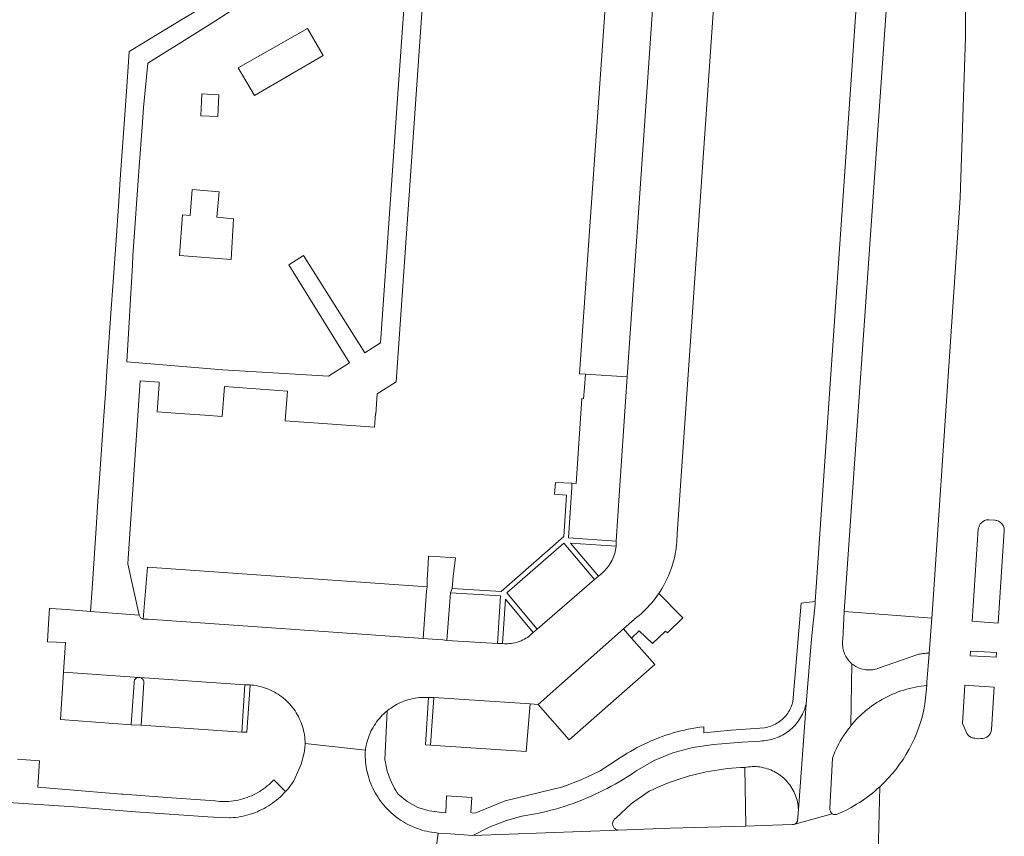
# Model space of a CAD drawing. Extents: x 146402 to 164798, y 455483 to 464134.
# Tile 394 of 575: x 158403 to 158502, y 461242 to 461324. Entities that reach past the tile are written whole.
import ezdxf

# ---------------------------------------------------------------- set-up
doc = ezdxf.new("R2010")
doc.units = 0
doc.header["$LTSCALE"] = 0.2
for name, color, linetype, lineweight in [('B-XX-VH-VERHARDING_ASFALT-GV', 252, 'CONTINUOUS', 18), ('B-XX-VH-VERHARDING_BETONSTRAATSTEEN-GV', 252, 'CONTINUOUS', 18), ('B-XX-VH-VERHARDING_TEGEL-GV', 252, 'CONTINUOUS', 18), ('B-XX-VH-VERHARDING_TEGEL_RUBBER-GV', 252, 'CONTINUOUS', 18)]:
    doc.layers.add(name, color=color, linetype=linetype, lineweight=lineweight)

msp = doc.modelspace()

# ---------------------------------------------------------------- linework, layer by layer
at = {"layer": 'B-XX-VH-VERHARDING_ASFALT-GV'}
for points in [[(158498.105, 461334.144), (158498.107, 461321.828), (158497.564, 461305.713), (158494.777, 461264.415), (158494.711, 461263.5), (158494.457, 461259.994), (158494.455, 461259.963), (158494.217, 461257.072), (158494.207, 461256.752), (158494.196, 461256.411), (158494.029, 461254.899)], [(158487.44, 461329.74), (158483.017, 461265.193), (158482.999, 461264.925), (158482.65, 461261.43), (158482.09, 461254.87), (158481.32, 461244.29), (158481.217, 461243.123), (158481.12, 461242.959), (158480.972, 461242.84), (158484.706, 461243.846), (158484.561, 461244.077), (158484.53, 461244.137), (158484.507, 461244.2), (158484.491, 461244.265), (158484.483, 461244.332), (158484.483, 461244.399), (158484.73, 461249.455), (158484.834, 461249.729), (158484.945, 461250), (158484.988, 461250.098), (158485.111, 461250.371), (158485.242, 461250.64), (158485.38, 461250.905), (158485.525, 461251.167), (158485.677, 461251.425), (158485.836, 461251.678), (158486.001, 461251.927), (158486.173, 461252.172), (158486.352, 461252.412), (158486.537, 461252.647), (158486.597, 461252.721), (158486.679, 461258.946), (158486.626, 461258.993), (158486.52, 461259.094), (158486.42, 461259.2), (158486.326, 461259.312), (158486.239, 461259.429), (158486.158, 461259.55), (158486.084, 461259.676), (158486.016, 461259.805), (158485.956, 461259.938), (158485.904, 461260.074), (158485.859, 461260.213), (158485.821, 461260.354), (158485.791, 461260.497), (158485.77, 461260.641), (158485.756, 461260.786), (158485.75, 461260.932), (158485.752, 461261.078), (158485.762, 461261.223), (158485.78, 461261.368), (158485.917, 461264.194), (158490.48, 461329.3)], [(158444.808, 461239.175), (158445.16, 461241.93), (158445.008, 461241.944), (158444.757, 461241.973), (158444.507, 461242.01), (158444.258, 461242.055), (158444.011, 461242.108), (158443.765, 461242.168), (158443.522, 461242.236), (158443.281, 461242.312), (158443.043, 461242.396), (158442.807, 461242.487), (158442.574, 461242.585), (158442.345, 461242.691), (158442.118, 461242.804), (158441.896, 461242.924), (158441.678, 461243.052), (158441.463, 461243.185), (158441.253, 461243.326), (158441.048, 461243.473), (158440.847, 461243.627), (158440.652, 461243.787), (158440.461, 461243.953), (158440.437, 461243.974), (158440.414, 461243.995), (158439.868, 461244.545), (158439.378, 461245.146), (158439.232, 461245.349), (158439.093, 461245.557), (158438.961, 461245.769), (158438.835, 461245.986), (158438.717, 461246.206), (158438.605, 461246.43), (158438.501, 461246.657), (158438.404, 461246.888), (158438.314, 461247.121), (158438.232, 461247.358), (158438.158, 461247.597), (158438.091, 461247.838), (158438.032, 461248.081), (158437.981, 461248.326), (158437.938, 461248.572), (158437.902, 461248.819), (158437.875, 461249.068), (158437.855, 461249.317), (158437.844, 461249.567), (158437.84, 461249.817), (158437.845, 461250.068), (158437.853, 461250.248), (158431.802, 461250.914), (158431.769, 461250.455), (158431.702, 461250), (158431.407, 461248.847), (158431.175, 461248.299), (158430.671, 461247.192), (158430.09, 461246.388), (158429.855, 461246.118), (158429.85, 461246.113), (158429.685, 461245.932), (158429.509, 461245.752), (158429.327, 461245.578), (158429.14, 461245.409), (158428.948, 461245.247), (158428.75, 461245.09), (158428.548, 461244.94), (158428.341, 461244.797), (158428.13, 461244.66), (158427.914, 461244.53), (158427.694, 461244.407), (158427.471, 461244.291), (158427.244, 461244.181), (158427.014, 461244.08), (158426.78, 461243.985), (158426.544, 461243.899), (158426.305, 461243.819), (158426.063, 461243.747), (158425.82, 461243.683), (158425.574, 461243.627), (158425.327, 461243.579), (158425.079, 461243.538), (158424.829, 461243.506), (158424.578, 461243.481), (158424.327, 461243.464), (158424.201, 461243.459), (158423.247, 461243.478), (158422.026, 461243.561), (158414.794, 461244.07), (158408.633, 461244.555), (158401.497, 461245.023)], [(158489.487, 461246.574), (158489.231, 461235.86), (158489.231, 461235.771), (158489.231, 461235.758), (158488.967, 461223.527)], [(158489.231, 461235.86), (158489.487, 461246.574)], [(158484.706, 461243.846), (158480.972, 461242.84), (158480.849, 461242.793), (158480.719, 461242.778), (158479.727, 461242.75), (158477.737, 461242.69), (158476.06, 461242.64), (158468.459, 461242.429), (158463.22, 461242.23), (158448.64, 461241.69), (158446.4, 461241.85), (158445.16, 461241.93), (158444.808, 461239.175)]]:
    msp.add_lwpolyline(points, dxfattribs=at)
for points in [[(158501.046, 461273.341), (158501.079, 461273.338), (158501.169, 461273.324), (158501.256, 461273.303), (158501.342, 461273.274), (158501.425, 461273.237), (158501.504, 461273.193), (158501.579, 461273.143), (158501.649, 461273.086), (158501.714, 461273.023), (158501.773, 461272.954), (158501.826, 461272.881), (158501.872, 461272.803), (158501.911, 461272.721), (158501.943, 461272.637), (158501.967, 461272.549), (158501.983, 461272.46), (158501.992, 461272.37), (158501.992, 461272.28), (158501.39, 461263.017), (158500, 461263.114), (158498.764, 461263.201), (158499.38, 461272.45), (158499.563, 461272.974), (158500, 461273.317), (158500.212, 461273.376), (158500.432, 461273.386)], [(158500, 461260.124), (158501.205, 461260.062), (158501.174, 461259.602), (158500, 461259.659), (158498.557, 461259.729), (158498.6, 461260.197)], [(158494.457, 461259.994), (158494.438, 461259.994), (158494.335, 461259.991), (158494.231, 461259.985), (158494.128, 461259.978), (158494.025, 461259.969), (158493.922, 461259.959), (158493.819, 461259.946), (158493.716, 461259.932), (158493.614, 461259.916), (158493.512, 461259.898), (158493.41, 461259.879), (158493.309, 461259.858), (158493.208, 461259.835), (158493.107, 461259.81), (158489.369, 461258.484), (158489.352, 461258.477), (158489.214, 461258.429), (158489.073, 461258.389), (158488.931, 461258.357), (158488.787, 461258.332), (158488.642, 461258.316), (158488.497, 461258.307), (158488.351, 461258.306), (158488.205, 461258.313), (158488.06, 461258.329), (158487.916, 461258.352), (158487.773, 461258.383), (158487.633, 461258.422), (158487.495, 461258.468), (158487.359, 461258.522), (158487.227, 461258.583), (158487.098, 461258.652), (158486.973, 461258.727), (158486.852, 461258.809), (158486.736, 461258.898), (158486.679, 461258.946), (158486.597, 461252.721), (158486.728, 461252.877), (158486.925, 461253.102), (158487.129, 461253.321), (158487.338, 461253.536), (158487.552, 461253.744), (158487.772, 461253.946), (158487.998, 461254.143), (158488.229, 461254.334), (158488.464, 461254.518), (158488.705, 461254.696), (158488.95, 461254.867), (158489.2, 461255.032), (158489.454, 461255.19), (158489.712, 461255.341), (158489.974, 461255.485), (158490.24, 461255.622), (158490.509, 461255.752), (158490.782, 461255.875), (158491.058, 461255.99), (158491.337, 461256.098), (158491.619, 461256.199), (158491.903, 461256.292), (158492.19, 461256.377), (158492.479, 461256.455), (158492.769, 461256.525), (158493.062, 461256.587), (158493.356, 461256.641), (158493.652, 461256.687), (158493.948, 461256.726), (158494.207, 461256.752), (158494.217, 461257.072), (158494.455, 461259.963)], [(158498.403, 461256.752), (158500, 461256.655), (158500.968, 461256.596), (158500.705, 461252.329), (158500.701, 461252.289), (158500.687, 461252.201), (158500.665, 461252.115), (158500.636, 461252.031), (158500.599, 461251.95), (158500.555, 461251.873), (158500.504, 461251.8), (158500.447, 461251.732), (158500.384, 461251.67), (158500.316, 461251.613), (158500.242, 461251.563), (158500.165, 461251.519), (158500.084, 461251.483), (158500, 461251.454), (158499.826, 461251.42), (158499.648, 461251.417), (158499.036, 461251.461), (158499.03, 461251.461), (158498.943, 461251.469), (158498.857, 461251.484), (158498.772, 461251.507), (158498.69, 461251.538), (158498.611, 461251.576), (158498.536, 461251.621), (158498.466, 461251.673), (158498.4, 461251.731), (158498.34, 461251.795), (158498.286, 461251.863), (158498.238, 461251.937), (158498.198, 461252.015), (158498.164, 461252.096), (158497.805, 461252.932), (158498.016, 461256.767)], [(158481.32, 461244.29), (158482.09, 461254.87), (158482.071, 461254.791), (158482.018, 461254.602), (158481.958, 461254.416), (158481.89, 461254.231), (158481.815, 461254.05), (158481.732, 461253.872), (158481.642, 461253.697), (158481.545, 461253.527), (158481.442, 461253.36), (158481.331, 461253.197), (158481.214, 461253.04), (158481.091, 461252.887), (158480.962, 461252.739), (158480.826, 461252.597), (158480.685, 461252.46), (158480.539, 461252.33), (158480.387, 461252.205), (158480.231, 461252.086), (158480.069, 461251.975), (158479.904, 461251.869), (158479.734, 461251.771), (158479.56, 461251.679), (158479.383, 461251.595), (158479.202, 461251.518), (158479.019, 461251.448), (158478.832, 461251.386), (158478.644, 461251.332), (158478.453, 461251.285), (158478.261, 461251.246), (158478.067, 461251.215), (158477.872, 461251.192), (158477.676, 461251.177), (158477.48, 461251.17), (158475.689, 461251.058), (158472.816, 461250.816), (158470.743, 461250.529), (158468.718, 461250), (158466.86, 461249.221), (158465.109, 461248.225), (158464.908, 461248.086), (158464.522, 461247.826), (158464.132, 461247.572), (158463.737, 461247.325), (158463.338, 461247.085), (158462.935, 461246.852), (158462.528, 461246.626), (158462.118, 461246.407), (158461.703, 461246.195), (158461.285, 461245.99), (158460.864, 461245.792), (158460.439, 461245.602), (158460.011, 461245.419), (158459.58, 461245.243), (158459.146, 461245.075), (158458.709, 461244.914), (158458.269, 461244.761), (158457.827, 461244.615), (158457.383, 461244.477), (158456.936, 461244.347), (158456.487, 461244.224), (158456.036, 461244.109), (158455.583, 461244.002), (158455.128, 461243.903), (158453.555, 461243.628), (158452.014, 461243.206), (158450.286, 461242.54), (158448.64, 461241.69), (158463.22, 461242.23), (158463.211, 461242.232), (158463.141, 461242.248), (158463.073, 461242.272), (158463.008, 461242.303), (158462.947, 461242.342), (158462.891, 461242.387), (158462.84, 461242.437), (158462.795, 461242.494), (158462.757, 461242.554), (158462.725, 461242.619), (158462.701, 461242.687), (158462.685, 461242.757), (158462.677, 461242.828), (158462.676, 461242.9), (158462.684, 461242.972), (158462.699, 461243.042), (158462.722, 461243.11), (158462.753, 461243.175), (158462.79, 461243.237), (158462.834, 461243.293), (158462.884, 461243.345), (158462.94, 461243.391), (158463, 461243.43), (158464.586, 461244.891), (158466.35, 461246.13), (158466.356, 461246.133), (158466.746, 461246.32), (158467.14, 461246.5), (158467.536, 461246.673), (158467.936, 461246.838), (158468.339, 461246.996), (158468.745, 461247.146), (158469.153, 461247.289), (158469.564, 461247.425), (158469.978, 461247.552), (158470.393, 461247.672), (158470.811, 461247.785), (158471.231, 461247.889), (158471.653, 461247.986), (158472.076, 461248.075), (158472.501, 461248.156), (158472.927, 461248.229), (158473.355, 461248.295), (158473.784, 461248.352), (158474.214, 461248.402), (158474.644, 461248.443), (158475.076, 461248.477), (158475.508, 461248.502), (158475.94, 461248.52), (158476.125, 461248.553), (158476.313, 461248.579), (158476.502, 461248.596), (158476.691, 461248.606), (158476.881, 461248.608), (158477.07, 461248.601), (158477.26, 461248.587), (158477.448, 461248.565), (158477.635, 461248.534), (158477.821, 461248.496), (158478.005, 461248.45), (158478.187, 461248.397), (158478.367, 461248.335), (158478.543, 461248.267), (158478.717, 461248.19), (158478.888, 461248.107), (158479.054, 461248.017), (158479.217, 461247.919), (158479.376, 461247.815), (158479.53, 461247.704), (158479.679, 461247.587), (158479.823, 461247.464), (158479.962, 461247.334), (158480.095, 461247.199), (158480.222, 461247.058), (158480.343, 461246.913), (158480.458, 461246.762), (158480.567, 461246.606), (158480.669, 461246.446), (158480.764, 461246.282), (158480.852, 461246.114), (158480.933, 461245.942), (158481.007, 461245.768), (158481.073, 461245.59), (158481.132, 461245.409), (158481.183, 461245.227), (158481.226, 461245.042), (158481.261, 461244.856), (158481.289, 461244.668), (158481.308, 461244.479)]]:
    msp.add_lwpolyline(points, close=True, dxfattribs=at)
for points in [[(158494.029, 461254.899, -0.164803), (158489.487, 461246.574)], [(158489.487, 461246.574, -0.087623), (158485.152, 461243.798)], [(158485.003, 461243.79, -0.081656), (158484.706, 461243.846)], [(158485.152, 461243.798, -0.040513), (158485.003, 461243.79)]]:
    msp.add_lwpolyline(points, format="xyb", dxfattribs=at)
at = {"layer": 'B-XX-VH-VERHARDING_BETONSTRAATSTEEN-GV'}
for points in [[(158468.211, 461346.95), (158464.128, 461287.73), (158464.117, 461287.249), (158463.992, 461285.753), (158463.37, 461276.331), (158463.038, 461271.23), (158463.028, 461270.737), (158463.025, 461270.712), (158463.001, 461270.531), (158462.97, 461270.352), (158462.93, 461270.173), (158462.883, 461269.997), (158462.828, 461269.823), (158462.765, 461269.652), (158462.695, 461269.484), (158462.618, 461269.318), (158462.533, 461269.157), (158462.442, 461268.999), (158462.343, 461268.845), (158462.238, 461268.696), (158462.127, 461268.552), (158462.009, 461268.412), (158461.885, 461268.278), (158461.756, 461268.15), (158461.621, 461268.027), (158461.246, 461267.726), (158460.868, 461267.404), (158455.113, 461262.406), (158454.707, 461262.053), (158454.48, 461261.857), (158454.396, 461261.787), (158454.259, 461261.68), (158454.116, 461261.58), (158453.97, 461261.486), (158453.819, 461261.399), (158453.664, 461261.32), (158453.505, 461261.247), (158453.344, 461261.182), (158453.18, 461261.124), (158453.013, 461261.074), (158452.844, 461261.031), (158452.673, 461260.996), (158452.501, 461260.97), (158452.328, 461260.951), (158452.154, 461260.94), (158451.98, 461260.937), (158451.806, 461260.942), (158451.632, 461260.955), (158451.126, 461260.979), (158446.035, 461261.265), (158445.618, 461261.321), (158444.098, 461261.43), (158443.671, 461261.472), (158416.055, 461263.402), (158415.568, 461263.417), (158415.293, 461263.53), (158415.156, 461263.794), (158410.262, 461264.176), (158407.854, 461264.367), (158406.309, 461264.487), (158406.152, 461264.499), (158406.054, 461262.956), (158405.941, 461261.177), (158405.938, 461261.129), (158407.764, 461261.055), (158407.566, 461258.092), (158415.162, 461257.566), (158415.201, 461257.563), (158425.768, 461256.831), (158426.277, 461256.808), (158426.45, 461256.794), (158426.666, 461256.768), (158426.881, 461256.735), (158427.095, 461256.694), (158427.308, 461256.645), (158427.518, 461256.589), (158427.726, 461256.524), (158427.932, 461256.452), (158428.134, 461256.373), (158428.334, 461256.286), (158428.531, 461256.192), (158428.723, 461256.091), (158428.913, 461255.983), (158429.097, 461255.867), (158429.278, 461255.745), (158429.454, 461255.617), (158429.625, 461255.482), (158429.791, 461255.341), (158429.952, 461255.194), (158430.107, 461255.042), (158430.257, 461254.883), (158430.4, 461254.72), (158430.538, 461254.551), (158430.669, 461254.377), (158430.794, 461254.198), (158430.912, 461254.015), (158431.023, 461253.828), (158431.128, 461253.637), (158431.225, 461253.442), (158431.315, 461253.244), (158431.398, 461253.042), (158431.473, 461252.838), (158431.541, 461252.631), (158431.601, 461252.421), (158431.653, 461252.21), (158431.698, 461251.997), (158431.735, 461251.782), (158431.763, 461251.566), (158431.784, 461251.349), (158431.797, 461251.132), (158431.802, 461250.914), (158437.853, 461250.248), (158437.854, 461250.254), (158437.885, 461250.472), (158437.925, 461250.689), (158437.972, 461250.904), (158438.027, 461251.117), (158438.09, 461251.328), (158438.161, 461251.537), (158438.239, 461251.743), (158438.324, 461251.946), (158438.417, 461252.146), (158438.517, 461252.342), (158438.624, 461252.535), (158438.738, 461252.723), (158438.859, 461252.907), (158438.986, 461253.087), (158439.12, 461253.262), (158439.26, 461253.432), (158439.406, 461253.597), (158439.558, 461253.756), (158439.715, 461253.91), (158439.879, 461254.058), (158440.047, 461254.2), (158440.076, 461254.224), (158440.251, 461254.359), (158440.43, 461254.487), (158440.614, 461254.609), (158440.802, 461254.724), (158440.994, 461254.832), (158441.19, 461254.933), (158441.389, 461255.027), (158441.592, 461255.113), (158441.798, 461255.192), (158442.006, 461255.264), (158442.217, 461255.328), (158442.43, 461255.384), (158442.645, 461255.433), (158442.861, 461255.473), (158443.079, 461255.506), (158443.298, 461255.531), (158443.518, 461255.548), (158443.738, 461255.557), (158443.959, 461255.558), (158444.179, 461255.551), (158444.721, 461255.53), (158454.404, 461254.922), (158455.213, 461254.83), (158463.781, 461262.429), (158464.879, 461263.413), (158465.111, 461263.593), (158465.337, 461263.779), (158465.559, 461263.972), (158465.775, 461264.17), (158465.985, 461264.374), (158466.19, 461264.584), (158466.389, 461264.799), (158466.583, 461265.019), (158466.77, 461265.245), (158466.951, 461265.476), (158467.125, 461265.712), (158467.293, 461265.952), (158467.315, 461265.984), (158467.455, 461266.197), (158467.609, 461266.446), (158467.757, 461266.7), (158467.898, 461266.957), (158468.032, 461267.218), (158468.159, 461267.482), (158468.278, 461267.75), (158468.39, 461268.021), (158468.494, 461268.295), (158468.591, 461268.572), (158468.681, 461268.851), (158468.763, 461269.133), (158468.837, 461269.417), (158468.903, 461269.702), (158468.962, 461269.99), (158469.013, 461270.279), (158469.055, 461270.569), (158469.09, 461270.86), (158469.117, 461271.152), (158469.136, 461271.445), (158469.147, 461271.738), (158469.15, 461271.987), (158474.685, 461351.884)], [(158423.8, 461326.27), (158419.28, 461323.52), (158415.42, 461321.17), (158414.14, 461320.39), (158413.999, 461318.355), (158413.83, 461315.93), (158413.41, 461309.88), (158413.252, 461307.579), (158413.1, 461305.37), (158412.899, 461302.447), (158412.67, 461299.11), (158412.506, 461296.804), (158412.35, 461294.61), (158411.92, 461288.3), (158411.765, 461286.059), (158411.61, 461283.81), (158411.17, 461277.54), (158411.013, 461275.254), (158410.86, 461273.03), (158410.428, 461266.493), (158410.262, 461264.176), (158415.156, 461263.794), (158414.024, 461268.967), (158414.054, 461269.488), (158415.259, 461287.332), (158417.166, 461287.202), (158417.152, 461286.993), (158416.968, 461284.213), (158419.724, 461284.022), (158421.737, 461283.882), (158423.489, 461283.76), (158423.712, 461286.781), (158430.03, 461286.314), (158429.81, 461283.321), (158438.776, 461282.699), (158438.86, 461284.008), (158438.91, 461284.005), (158439.038, 461286.034), (158440.934, 461287.231), (158444.413, 461337.295)]]:
    msp.add_lwpolyline(points, dxfattribs=at)
for points in [[(158463.291, 461350.594), (158462.559, 461350.65), (158462.363, 461347.892), (158463.015, 461347.363), (158463.49, 461347.29), (158459.354, 461288.04), (158459.966, 461288), (158464.128, 461287.73), (158468.211, 461346.95), (158468.275, 461347.398), (158468.391, 461348.909), (158468.47, 461350.195)], [(158437.366, 461332.381), (158441.291, 461334.6), (158442.4, 461334.117), (158441.13, 461316.144), (158440.348, 461305.061), (158439.366, 461291.164), (158437.792, 461290.157), (158431.648, 461299.919), (158430.16, 461298.971), (158436.274, 461289.155), (158434.159, 461287.814), (158423.561, 461288.446), (158413.923, 461289.237), (158414.473, 461298.938), (158414.527, 461299.885), (158415.158, 461308.867), (158415.436, 461312.813), (158415.574, 461314.783), (158416.023, 461319.238), (158420.994, 461322.356), (158422.813, 461323.497), (158424.528, 461324.573), (158428.731, 461327.13), (158433.528, 461330.047)], [(158464.128, 461287.73), (158459.966, 461288), (158459.84, 461286.653), (158459.766, 461285.54), (158459.577, 461285.551), (158459.003, 461277.039), (158458.595, 461277.058), (158458.593, 461276.64), (158458.243, 461271.586), (158463.038, 461271.23), (158463.37, 461276.331), (158463.992, 461285.753), (158464.117, 461287.249)], [(158458.595, 461277.058), (158456.928, 461277.133), (158456.85, 461275.945), (158458.054, 461275.87), (158457.769, 461271.7), (158451.492, 461266.202), (158446.573, 461266.497), (158446.386, 461266.046), (158451.436, 461265.739), (158451.126, 461260.979), (158451.632, 461260.955), (158451.912, 461265.424), (158454.707, 461262.053), (158455.113, 461262.406), (158452.05, 461266.04), (158457.791, 461271.048), (158460.868, 461267.404), (158461.246, 461267.726), (158458.44, 461271.033), (158463.028, 461270.737), (158463.038, 461271.23), (158458.243, 461271.586), (158458.593, 461276.64)], [(158501.046, 461273.341), (158500.432, 461273.386), (158500.212, 461273.376), (158500, 461273.317), (158499.563, 461272.974), (158499.38, 461272.45), (158498.764, 461263.201), (158500, 461263.114), (158501.39, 461263.017), (158501.992, 461272.28), (158501.992, 461272.37), (158501.983, 461272.46), (158501.967, 461272.549), (158501.943, 461272.637), (158501.911, 461272.721), (158501.872, 461272.803), (158501.826, 461272.881), (158501.773, 461272.954), (158501.714, 461273.023), (158501.649, 461273.086), (158501.579, 461273.143), (158501.504, 461273.193), (158501.425, 461273.237), (158501.342, 461273.274), (158501.256, 461273.303), (158501.169, 461273.324), (158501.079, 461273.338)], [(158460.868, 461267.404), (158457.791, 461271.048), (158452.05, 461266.04), (158455.113, 461262.406)], [(158444.878, 461269.685), (158444.2, 461269.729), (158444.133, 461268.372), (158444.055, 461267.382), (158444.05, 461266.666), (158443.991, 461266.236), (158443.671, 461261.472), (158444.098, 461261.43), (158445.618, 461261.321), (158446.035, 461261.265), (158446.386, 461266.046), (158446.573, 461266.497), (158446.66, 461267.731), (158446.906, 461269.552)], [(158444.05, 461266.666), (158415.99, 461268.644), (158415.568, 461263.417), (158416.055, 461263.402), (158443.671, 461261.472), (158443.991, 461266.236)], [(158451.436, 461265.739), (158446.386, 461266.046), (158446.035, 461261.265), (158451.126, 461260.979)], [(158469.731, 461263.542), (158467.315, 461265.984), (158467.293, 461265.952), (158467.125, 461265.712), (158466.951, 461265.476), (158466.77, 461265.245), (158466.583, 461265.019), (158466.389, 461264.799), (158466.19, 461264.584), (158465.985, 461264.374), (158465.775, 461264.17), (158465.559, 461263.972), (158465.337, 461263.779), (158465.111, 461263.593), (158464.879, 461263.413), (158463.781, 461262.429), (158464.561, 461261.515), (158465.356, 461262.237), (158466.673, 461260.955), (158467.977, 461262.202), (158468.188, 461262.03)], [(158494.711, 461263.5), (158485.917, 461264.194), (158485.78, 461261.368), (158485.762, 461261.223), (158485.752, 461261.078), (158485.75, 461260.932), (158485.756, 461260.786), (158485.77, 461260.641), (158485.791, 461260.497), (158485.821, 461260.354), (158485.859, 461260.213), (158485.904, 461260.074), (158485.956, 461259.938), (158486.016, 461259.805), (158486.084, 461259.676), (158486.158, 461259.55), (158486.239, 461259.429), (158486.326, 461259.312), (158486.42, 461259.2), (158486.52, 461259.094), (158486.626, 461258.993), (158486.679, 461258.946), (158486.736, 461258.898), (158486.852, 461258.809), (158486.973, 461258.727), (158487.098, 461258.652), (158487.227, 461258.583), (158487.359, 461258.522), (158487.495, 461258.468), (158487.633, 461258.422), (158487.773, 461258.383), (158487.916, 461258.352), (158488.06, 461258.329), (158488.205, 461258.313), (158488.351, 461258.306), (158488.497, 461258.307), (158488.642, 461258.316), (158488.787, 461258.332), (158488.931, 461258.357), (158489.073, 461258.389), (158489.214, 461258.429), (158489.352, 461258.477), (158489.369, 461258.484), (158493.107, 461259.81), (158493.208, 461259.835), (158493.309, 461259.858), (158493.41, 461259.879), (158493.512, 461259.898), (158493.614, 461259.916), (158493.716, 461259.932), (158493.819, 461259.946), (158493.922, 461259.959), (158494.025, 461259.969), (158494.128, 461259.978), (158494.231, 461259.985), (158494.335, 461259.991), (158494.438, 461259.994), (158494.457, 461259.994)], [(158464.561, 461261.515), (158463.781, 461262.429), (158455.213, 461254.83), (158458.326, 461251.296), (158466.903, 461258.868)], [(158500, 461260.124), (158498.6, 461260.197), (158498.557, 461259.729), (158500, 461259.659), (158501.174, 461259.602), (158501.205, 461260.062)], [(158415.162, 461257.566), (158407.566, 461258.092), (158407.248, 461253.322), (158414.359, 461252.814), (158414.635, 461257.065), (158414.635, 461257.068), (158414.638, 461257.13), (158414.649, 461257.192), (158414.668, 461257.252), (158414.694, 461257.309), (158414.727, 461257.362), (158414.767, 461257.411), (158414.812, 461257.454), (158414.863, 461257.49), (158414.918, 461257.521), (158414.976, 461257.544), (158415.037, 461257.559), (158415.099, 461257.567)], [(158415.162, 461257.566), (158415.099, 461257.567), (158415.037, 461257.559), (158414.976, 461257.544), (158414.918, 461257.521), (158414.863, 461257.49), (158414.812, 461257.454), (158414.767, 461257.411), (158414.727, 461257.362), (158414.694, 461257.309), (158414.668, 461257.252), (158414.649, 461257.192), (158414.638, 461257.13), (158414.635, 461257.068), (158414.635, 461257.065), (158414.359, 461252.814), (158415.34, 461252.759), (158415.618, 461257.021), (158415.621, 461257.084), (158415.615, 461257.146), (158415.602, 461257.208), (158415.581, 461257.267), (158415.553, 461257.323), (158415.518, 461257.375), (158415.476, 461257.422), (158415.429, 461257.464), (158415.377, 461257.499), (158415.321, 461257.527), (158415.262, 461257.548), (158415.201, 461257.563)], [(158425.768, 461256.831), (158415.201, 461257.563), (158415.262, 461257.548), (158415.321, 461257.527), (158415.377, 461257.499), (158415.429, 461257.464), (158415.476, 461257.422), (158415.518, 461257.375), (158415.553, 461257.323), (158415.581, 461257.267), (158415.602, 461257.208), (158415.615, 461257.146), (158415.621, 461257.084), (158415.618, 461257.021), (158415.34, 461252.759), (158425.446, 461252.071)], [(158426.277, 461256.808), (158425.768, 461256.831), (158425.446, 461252.071), (158425.956, 461252.047)], [(158498.403, 461256.752), (158498.016, 461256.767), (158497.805, 461252.932), (158498.164, 461252.096), (158498.198, 461252.015), (158498.238, 461251.937), (158498.286, 461251.863), (158498.34, 461251.795), (158498.4, 461251.731), (158498.466, 461251.673), (158498.536, 461251.621), (158498.611, 461251.576), (158498.69, 461251.538), (158498.772, 461251.507), (158498.857, 461251.484), (158498.943, 461251.469), (158499.03, 461251.461), (158499.036, 461251.461), (158499.648, 461251.417), (158499.826, 461251.42), (158500, 461251.454), (158500.084, 461251.483), (158500.165, 461251.519), (158500.242, 461251.563), (158500.316, 461251.613), (158500.384, 461251.67), (158500.447, 461251.732), (158500.504, 461251.8), (158500.555, 461251.873), (158500.599, 461251.95), (158500.636, 461252.031), (158500.665, 461252.115), (158500.687, 461252.201), (158500.701, 461252.289), (158500.705, 461252.329), (158500.968, 461256.596), (158500, 461256.655)], [(158444.721, 461255.53), (158444.179, 461255.551), (158443.897, 461250.783), (158444.396, 461250.75)], [(158454.404, 461254.922), (158444.721, 461255.53), (158444.396, 461250.75), (158454.012, 461250.113)], [(158477.07, 461248.601), (158476.881, 461248.608), (158476.691, 461248.606), (158476.502, 461248.596), (158476.313, 461248.579), (158476.125, 461248.553), (158475.94, 461248.52), (158476.06, 461242.64), (158477.737, 461242.69), (158479.727, 461242.75), (158480.719, 461242.778), (158480.849, 461242.793), (158480.972, 461242.84), (158481.12, 461242.959), (158481.217, 461243.123), (158481.32, 461244.29), (158481.308, 461244.479), (158481.289, 461244.668), (158481.261, 461244.856), (158481.226, 461245.042), (158481.183, 461245.227), (158481.132, 461245.409), (158481.073, 461245.59), (158481.007, 461245.768), (158480.933, 461245.942), (158480.852, 461246.114), (158480.764, 461246.282), (158480.669, 461246.446), (158480.567, 461246.606), (158480.458, 461246.762), (158480.343, 461246.913), (158480.222, 461247.058), (158480.095, 461247.199), (158479.962, 461247.334), (158479.823, 461247.464), (158479.679, 461247.587), (158479.53, 461247.704), (158479.376, 461247.815), (158479.217, 461247.919), (158479.054, 461248.017), (158478.888, 461248.107), (158478.717, 461248.19), (158478.543, 461248.267), (158478.367, 461248.335), (158478.187, 461248.397), (158478.005, 461248.45), (158477.821, 461248.496), (158477.635, 461248.534), (158477.448, 461248.565), (158477.26, 461248.587)]]:
    msp.add_lwpolyline(points, close=True, dxfattribs=at)
at = {"layer": 'B-XX-VH-VERHARDING_TEGEL-GV'}
msp.add_lwpolyline([(158482.999, 461264.925), (158483.017, 461265.193), (158481.616, 461265.012), (158480.77, 461255.117), (158480.745, 461255.02), (158480.696, 461254.861), (158480.64, 461254.703), (158480.577, 461254.549), (158480.506, 461254.398), (158480.428, 461254.251), (158480.343, 461254.107), (158480.252, 461253.968), (158480.153, 461253.833), (158480.049, 461253.703), (158479.938, 461253.579), (158479.821, 461253.46), (158479.699, 461253.346), (158479.572, 461253.239), (158479.439, 461253.137), (158479.302, 461253.043), (158479.161, 461252.954), (158479.015, 461252.873), (158478.866, 461252.799), (158478.713, 461252.732), (158478.557, 461252.672), (158478.399, 461252.621), (158478.238, 461252.576), (158478.075, 461252.54), (158477.911, 461252.511), (158475.557, 461252.325), (158474.586, 461252.248), (158471.831, 461251.994), (158471.816, 461252.603), (158471.429, 461252.553), (158471.042, 461252.495), (158470.657, 461252.429), (158470.273, 461252.355), (158469.891, 461252.273), (158469.511, 461252.184), (158469.133, 461252.086), (158468.756, 461251.981), (158468.382, 461251.869), (158468.011, 461251.748), (158467.641, 461251.62), (158467.275, 461251.485), (158466.911, 461251.342), (158466.551, 461251.192), (158466.193, 461251.034), (158465.839, 461250.869), (158465.489, 461250.697), (158465.141, 461250.517), (158464.798, 461250.331), (158464.459, 461250.137), (158464.123, 461249.937), (158463.792, 461249.73), (158463.465, 461249.516), (158463.349, 461249.438), (158461.425, 461248.19), (158459.576, 461247.308), (158459.569, 461247.305), (158457.661, 461246.582), (158451.889, 461245.163), (158448.933, 461243.962), (158448.624, 461243.922), (158448.451, 461243.998), (158448.538, 461245.502), (158445.992, 461245.68), (158445.944, 461243.964), (158445.539, 461244), (158444.266, 461244.166), (158443.107, 461244.506), (158442.062, 461245.098), (158441.161, 461245.822), (158441.054, 461245.982), (158440.919, 461246.198), (158440.791, 461246.417), (158440.669, 461246.64), (158440.555, 461246.867), (158440.448, 461247.098), (158440.348, 461247.332), (158440.256, 461247.569), (158440.171, 461247.808), (158440.094, 461248.05), (158440.025, 461248.295), (158439.963, 461248.541), (158439.909, 461248.79), (158439.862, 461249.04), (158439.824, 461249.291), (158440.047, 461254.2), (158439.879, 461254.058), (158439.715, 461253.91), (158439.558, 461253.756), (158439.406, 461253.597), (158439.26, 461253.432), (158439.12, 461253.262), (158438.986, 461253.087), (158438.859, 461252.907), (158438.738, 461252.723), (158438.624, 461252.535), (158438.517, 461252.342), (158438.417, 461252.146), (158438.324, 461251.946), (158438.239, 461251.743), (158438.161, 461251.537), (158438.09, 461251.328), (158438.027, 461251.117), (158437.972, 461250.904), (158437.925, 461250.689), (158437.885, 461250.472), (158437.854, 461250.254), (158437.853, 461250.248), (158437.845, 461250.068), (158437.84, 461249.817), (158437.844, 461249.567), (158437.855, 461249.317), (158437.875, 461249.068), (158437.902, 461248.819), (158437.938, 461248.572), (158437.981, 461248.326), (158438.032, 461248.081), (158438.091, 461247.838), (158438.158, 461247.597), (158438.232, 461247.358), (158438.314, 461247.121), (158438.404, 461246.888), (158438.501, 461246.657), (158438.605, 461246.43), (158438.717, 461246.206), (158438.835, 461245.986), (158438.961, 461245.769), (158439.093, 461245.557), (158439.232, 461245.349), (158439.378, 461245.146), (158439.868, 461244.545), (158440.414, 461243.995), (158440.437, 461243.974), (158440.461, 461243.953), (158440.652, 461243.787), (158440.847, 461243.627), (158441.048, 461243.473), (158441.253, 461243.326), (158441.463, 461243.185), (158441.678, 461243.052), (158441.896, 461242.924), (158442.118, 461242.804), (158442.345, 461242.691), (158442.574, 461242.585), (158442.807, 461242.487), (158443.043, 461242.396), (158443.281, 461242.312), (158443.522, 461242.236), (158443.765, 461242.168), (158444.011, 461242.108), (158444.258, 461242.055), (158444.507, 461242.01), (158444.757, 461241.973), (158445.008, 461241.944), (158445.16, 461241.93), (158446.4, 461241.85), (158448.64, 461241.69), (158450.286, 461242.54), (158452.014, 461243.206), (158453.555, 461243.628), (158455.128, 461243.903), (158455.583, 461244.002), (158456.036, 461244.109), (158456.487, 461244.224), (158456.936, 461244.347), (158457.383, 461244.477), (158457.827, 461244.615), (158458.269, 461244.761), (158458.709, 461244.914), (158459.146, 461245.075), (158459.58, 461245.243), (158460.011, 461245.419), (158460.439, 461245.602), (158460.864, 461245.792), (158461.285, 461245.99), (158461.703, 461246.195), (158462.118, 461246.407), (158462.528, 461246.626), (158462.935, 461246.852), (158463.338, 461247.085), (158463.737, 461247.325), (158464.132, 461247.572), (158464.522, 461247.826), (158464.908, 461248.086), (158465.109, 461248.225), (158466.86, 461249.221), (158468.718, 461250), (158470.743, 461250.529), (158472.816, 461250.816), (158475.689, 461251.058), (158477.48, 461251.17), (158477.676, 461251.177), (158477.872, 461251.192), (158478.067, 461251.215), (158478.261, 461251.246), (158478.453, 461251.285), (158478.644, 461251.332), (158478.832, 461251.386), (158479.019, 461251.448), (158479.202, 461251.518), (158479.383, 461251.595), (158479.56, 461251.679), (158479.734, 461251.771), (158479.904, 461251.869), (158480.069, 461251.975), (158480.231, 461252.086), (158480.387, 461252.205), (158480.539, 461252.33), (158480.685, 461252.46), (158480.826, 461252.597), (158480.962, 461252.739), (158481.091, 461252.887), (158481.214, 461253.04), (158481.331, 461253.197), (158481.442, 461253.36), (158481.545, 461253.527), (158481.642, 461253.697), (158481.732, 461253.872), (158481.815, 461254.05), (158481.89, 461254.231), (158481.958, 461254.416), (158482.018, 461254.602), (158482.071, 461254.791), (158482.09, 461254.87), (158482.65, 461261.43)], close=True, dxfattribs=at)
msp.add_lwpolyline([(158401.497, 461245.023), (158408.633, 461244.555), (158414.794, 461244.07), (158422.026, 461243.561), (158423.247, 461243.478), (158424.201, 461243.459), (158424.327, 461243.464), (158424.578, 461243.481), (158424.829, 461243.506), (158425.079, 461243.538), (158425.327, 461243.579), (158425.574, 461243.627), (158425.82, 461243.683), (158426.063, 461243.747), (158426.305, 461243.819), (158426.544, 461243.899), (158426.78, 461243.985), (158427.014, 461244.08), (158427.244, 461244.181), (158427.471, 461244.291), (158427.694, 461244.407), (158427.914, 461244.53), (158428.13, 461244.66), (158428.341, 461244.797), (158428.548, 461244.94), (158428.75, 461245.09), (158428.948, 461245.247), (158429.14, 461245.409), (158429.327, 461245.578), (158429.509, 461245.752), (158429.685, 461245.932), (158429.85, 461246.113), (158428.684, 461247.291), (158428.356, 461246.969), (158428.183, 461246.81), (158428.005, 461246.658), (158427.822, 461246.513), (158427.635, 461246.373), (158427.442, 461246.24), (158427.246, 461246.114), (158427.045, 461245.995), (158426.84, 461245.882), (158426.631, 461245.777), (158426.419, 461245.679), (158426.204, 461245.588), (158425.986, 461245.505), (158425.765, 461245.429), (158425.541, 461245.36), (158425.315, 461245.3), (158425.088, 461245.247), (158424.859, 461245.202), (158424.628, 461245.165), (158424.396, 461245.135), (158424.163, 461245.114), (158423.93, 461245.101), (158423.696, 461245.095), (158423.463, 461245.098), (158423.229, 461245.109), (158422.996, 461245.127), (158422.764, 461245.154), (158418.412, 461245.464), (158418.383, 461245.466), (158413.551, 461245.824), (158413.366, 461245.838), (158404.97, 461246.545), (158405.159, 461249.18), (158402.953, 461249.366)], dxfattribs=at)
at = {"layer": 'B-XX-VH-VERHARDING_TEGEL_RUBBER-GV'}
for points in [[(158433.624, 461320.005), (158432.056, 461322.722), (158425.084, 461318.779), (158426.711, 461315.995)], [(158423.131, 461316.054), (158421.434, 461316.139), (158421.34, 461313.955), (158423.037, 461313.865)], [(158423.173, 461306.302), (158420.479, 461306.536), (158420.268, 461303.954), (158419.493, 461304), (158419.196, 461299.923), (158424.374, 461299.529), (158424.63, 461303.598), (158422.947, 461303.762)]]:
    msp.add_lwpolyline(points, close=True, dxfattribs=at)

doc.saveas('drawing.dxf')
